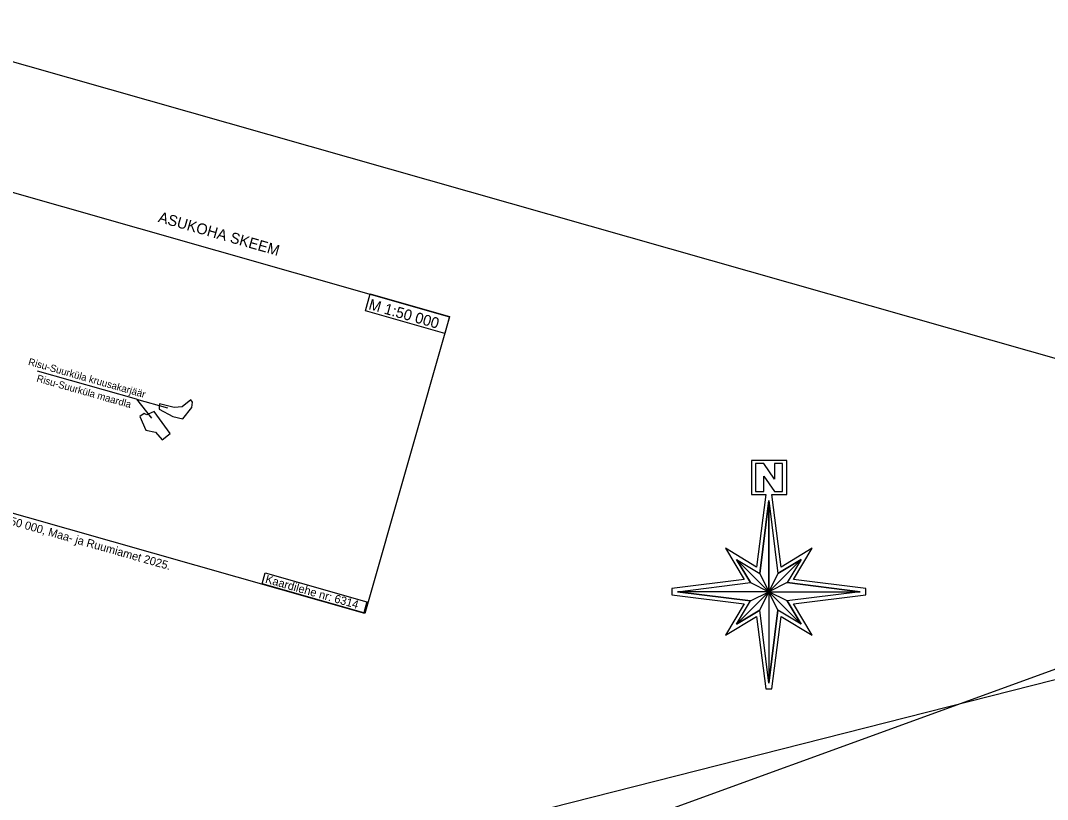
# Model space of a CAD drawing. Extents: x 530818 to 531740, y 6542340 to 6544024.
# Drawn here: x 531225.3 to 531510.9, y 6543807.3 to 6544023.9 of the extents above; entities that cross this region are included whole.
import ezdxf

# ---------------------------------------------------------------- set-up
doc = ezdxf.new("R2010")
doc.units = 0
for name, color, linetype in [('AKTIIVNE_UURINGUALA', 7, 'Continuous'), ('Asukoha skeem', 7, 'Continuous'), ('Koordinaatvõrk', 7, 'Continuous'), ('Vormistus', 7, 'Continuous')]:
    doc.layers.add(name, color=color, linetype=linetype)

msp = doc.modelspace()

# ---------------------------------------------------------------- linework, layer by layer
at = {"layer": 'AKTIIVNE_UURINGUALA'}
for points in [[(531451.14, 6543596), (531250.63, 6543748.25), (531628.04, 6543885.35), (531619.64, 6543598.34)], [(531652.47, 6543876), (531279.43, 6543781.33), (531274.63, 6543642.14), (531609.77, 6543608.38)]]:
    msp.add_lwpolyline(points, close=True, dxfattribs=at)
at = {"layer": 'Asukoha skeem'}
for points in [[(531215.09, 6543978.39), (531344.56, 6543941.57), (531321.08, 6543859.02), (531191.61, 6543895.84)], [(531322.56, 6543947.9), (531344.62, 6543941.62), (531343.28, 6543936.91), (531321.22, 6543943.18)], [(531293.31, 6543870.32), (531321.58, 6543862.28), (531320.73, 6543859.27), (531292.45, 6543867.31)]]:
    msp.add_lwpolyline(points, close=True, dxfattribs=at)
at = {"layer": 'Koordinaatvõrk'}
for p, q in [((531428.55, 6543892.1), (531432.54, 6543892.1)), ((531433.41, 6543890.5), (531430.87, 6543870.21)), ((531433.41, 6543890.5), (531433.41, 6543865.1)), ((531433.41, 6543865.1), (531433.41, 6543890.5)), ((531434.28, 6543892.1), (531438.46, 6543892.1)), ((531433.41, 6543865.1), (531424.43, 6543874.08)), ((531433.41, 6543865.1), (531424.43, 6543874.08)), ((531424.43, 6543874.08), (531428.3, 6543867.64)), ((531433.41, 6543865.1), (531442.39, 6543874.08)), ((531433.41, 6543865.1), (531442.39, 6543874.08)), ((531442.39, 6543874.08), (531435.95, 6543870.21)), ((531430.87, 6543870.21), (531433.41, 6543865.1)), ((531430.87, 6543870.21), (531433.41, 6543865.1)), ((531435.95, 6543870.21), (531433.41, 6543865.1)), ((531435.95, 6543870.21), (531433.41, 6543865.1)), ((531428.3, 6543867.64), (531433.41, 6543865.1)), ((531428.3, 6543867.64), (531433.41, 6543865.1)), ((531438.52, 6543867.64), (531433.41, 6543865.1)), ((531438.52, 6543867.64), (531433.41, 6543865.1)), ((531458.81, 6543865.1), (531438.52, 6543867.64)), ((531406.41, 6543865.97), (531406.41, 6543864.23)), ((531406.41, 6543864.23), (531426.55, 6543861.71)), ((531433.41, 6543865.1), (531408.01, 6543865.1)), ((531433.41, 6543865.1), (531408.01, 6543865.1)), ((531408.01, 6543865.1), (531428.3, 6543862.56)), ((531433.41, 6543865.1), (531424.43, 6543856.12)), ((531433.41, 6543865.1), (531424.43, 6543856.12)), ((531428.3, 6543862.56), (531433.41, 6543865.1)), ((531428.3, 6543862.56), (531433.41, 6543865.1)), ((531430.87, 6543859.99), (531433.41, 6543865.1)), ((531430.87, 6543859.99), (531433.41, 6543865.1)), ((531433.41, 6543865.1), (531458.81, 6543865.1)), ((531433.41, 6543865.1), (531433.41, 6543839.7)), ((531433.41, 6543865.1), (531442.39, 6543856.12)), ((531438.52, 6543862.56), (531433.41, 6543865.1)), ((531435.95, 6543859.99), (531433.41, 6543865.1)), ((531433.41, 6543865.1), (531433.41, 6543839.7)), ((531435.95, 6543859.99), (531433.41, 6543865.1)), ((531433.41, 6543865.1), (531442.39, 6543856.12)), ((531438.52, 6543862.56), (531433.41, 6543865.1)), ((531433.41, 6543865.1), (531458.81, 6543865.1)), ((531460.41, 6543864.23), (531460.41, 6543865.97)), ((531442.39, 6543856.12), (531438.52, 6543862.56)), ((531424.43, 6543856.12), (531430.87, 6543859.99)), ((531433.41, 6543839.7), (531435.95, 6543859.99)), ((531432.54, 6543838.1), (531434.28, 6543838.1))]:
    msp.add_line(p, q, dxfattribs=at)
for points in [[(531438.46, 6543892.1), (531438.46, 6543901.56), (531428.55, 6543901.56), (531428.55, 6543892.1)], [(531429.74, 6543892.93), (531432.03, 6543892.93), (531432.03, 6543897.25), (531434.97, 6543892.93), (531437.26, 6543892.93), (531437.26, 6543900.78), (531434.97, 6543900.78), (531434.97, 6543896.43), (531432.01, 6543900.78), (531429.74, 6543900.78), (531429.74, 6543892.93)], [(531432.54, 6543892.1), (531430.02, 6543871.96), (531421.33, 6543877.18), (531426.55, 6543868.49), (531406.41, 6543865.97)], [(531460.41, 6543865.97), (531440.27, 6543868.49), (531445.49, 6543877.18), (531436.8, 6543871.96), (531434.28, 6543892.1)], [(531434.28, 6543838.1), (531436.8, 6543858.24), (531445.49, 6543853.02), (531440.27, 6543861.71), (531460.41, 6543864.23)], [(531426.55, 6543861.71), (531421.33, 6543853.02), (531430.02, 6543858.24), (531432.54, 6543838.1)]]:
    msp.add_lwpolyline(points, dxfattribs=at)
msp.add_lwpolyline([(531433.41, 6543839.7), (531430.87, 6543859.99), (531424.43, 6543856.12), (531428.3, 6543862.56), (531408.01, 6543865.1), (531428.3, 6543867.64), (531424.43, 6543874.08), (531430.87, 6543870.21), (531433.41, 6543890.5), (531435.95, 6543870.21), (531442.39, 6543874.08), (531438.52, 6543867.64), (531458.81, 6543865.1), (531438.52, 6543862.56), (531442.39, 6543856.12), (531435.95, 6543859.99)], close=True, dxfattribs=at)
at = {"layer": 'Vormistus'}
for q in [(531230.01, 6543926.46), (531261.69, 6543913.34), (531266.13, 6543916.19)]:
    msp.add_line((531257.5, 6543918.64), q, dxfattribs=at)
msp.add_lwpolyline([(530957.66, 6543232.14), (531182.83, 6544023.92), (531740.12, 6543865.43), (531514.94, 6543073.65)], close=True, dxfattribs=at)
for points in [[(531263.82, 6543915.82), (531267.66, 6543913.79), (531270.44, 6543913.17), (531272.95, 6543916.32), (531273.1, 6543917.81), (531272.62, 6543918.5), (531270.24, 6543916.47), (531268.05, 6543916.3), (531263.92, 6543917.39), (531263.88, 6543916.83), (531263.82, 6543915.82)], [(531263.82, 6543915.82), (531267.66, 6543913.79), (531270.44, 6543913.17), (531272.95, 6543916.32), (531273.1, 6543917.81), (531272.62, 6543918.5), (531270.24, 6543916.47), (531268.05, 6543916.3), (531263.92, 6543917.39), (531263.88, 6543916.83), (531263.82, 6543915.82)], [(531260.37, 6543914.3), (531259.66, 6543914.65), (531258.5, 6543913.85), (531260.14, 6543910.05), (531262.82, 6543909.46), (531264.69, 6543907.33), (531266.93, 6543909.06), (531262.47, 6543915.23), (531260.79, 6543914.49), (531260.37, 6543914.3)], [(531260.37, 6543914.3), (531259.66, 6543914.65), (531258.5, 6543913.85), (531260.14, 6543910.05), (531262.82, 6543909.46), (531264.69, 6543907.33), (531266.93, 6543909.06), (531262.47, 6543915.23), (531260.79, 6543914.49), (531260.37, 6543914.3)]]:
    msp.add_lwpolyline(points, dxfattribs=at)

# ---------------------------------------------------------------- texts
at = {"layer": 'Asukoha skeem'}
for s, height, p in [('ASUKOHA SKEEM', 3, (531263.37, 6543967.97)), ('M 1:50 000', 3, (531321.89, 6543943.69)), ('Aluskaart: Eesti kaart 1:50 000, Maa- ja Ruumiamet 2025.', 2.2911, (531191.03, 6543892.62)), ('Kaardilehe nr: 6314', 2.2911, (531293.2, 6543867.64))]:
    msp.add_text(s, height=height, rotation=344.1245, dxfattribs=at).set_placement(p)
at = {"layer": 'Vormistus'}
for s, p in [('Risu-Suurküla kruusakarjäär', (531227.27, 6543928.2)), ('Risu-Suurküla maardla', (531229.59, 6543923.58))]:
    msp.add_text(s, height=2, rotation=344.1245, dxfattribs=at).set_placement(p)

doc.saveas('drawing.dxf')
